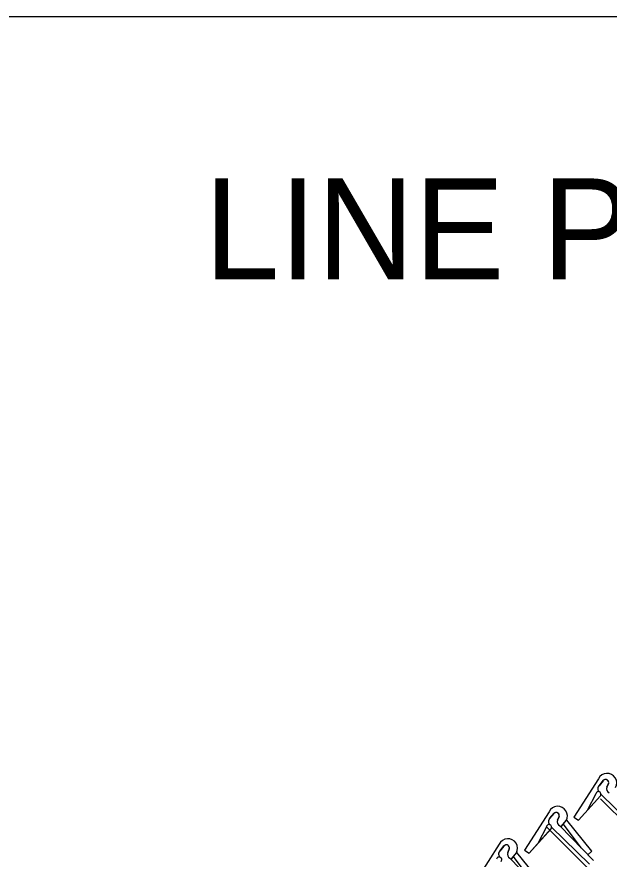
# Model space of a CAD drawing. Extents: x 0 to 1270, y 0 to 830.
# Drawn here: x 802.16 to 830.91, y 789.09 to 830 of the extents above; entities that cross this region are included whole.
import ezdxf

# ---------------------------------------------------------------- set-up
doc = ezdxf.new("R2010")
doc.units = 0
for name, color, linetype in [('CT_Border_Perimeter_Shape', 7, 'Continuous'), ('CT_Dimensions', 7, 'Continuous'), ('CT_Title_Block_Text', 7, 'Continuous'), ('sb_Chainlink Fence', 7, 'Continuous')]:
    doc.layers.add(name, color=color, linetype=linetype)

# ---------------------------------------------------------------- blocks, each defined once
blk = doc.blocks.new('BDR_CTDOT_Standards')
at = {"layer": 'CT_Border_Perimeter_Shape'}
blk.add_lwpolyline([(0, 0), (1270, 0), (1270, 830), (0, 830)], close=True, dxfattribs=at)

msp = doc.modelspace()

# ---------------------------------------------------------------- linework, layer by layer
at = {"layer": 'sb_Chainlink Fence'}
for p, q in [((830.386, 792.995), (829.19, 791.136)), ((830.414, 792.661), (830.633, 792.927)), ((830.613, 792.905), (830.414, 792.661)), ((830.876, 792.766), (830.796, 792.588)), ((830.796, 792.594), (830.876, 792.762)), ((829.415, 790.987), (830.486, 792.168)), ((829.415, 790.987), (830.479, 792.161)), ((830.256, 792.266), (829.86, 791.485)), ((830.489, 792.023), (870.286, 752.226)), ((830.507, 792.243), (832.343, 790.444)), ((827.989, 791.394), (826.793, 789.535)), ((828.017, 791.06), (828.236, 791.326)), ((828.216, 791.304), (828.017, 791.06)), ((828.478, 791.165), (828.399, 790.987)), ((828.399, 790.993), (828.478, 791.161)), ((829.19, 791.136), (829.415, 790.987)), ((828.576, 790.671), (828.82, 790.967)), ((828.579, 790.676), (828.821, 790.968)), ((829.547, 789.646), (828.685, 790.791)), ((828.82, 790.967), (828.838, 791.002)), ((828.838, 791.002), (828.853, 791.038)), ((830.068, 789.486), (828.844, 790.989)), ((827.017, 789.386), (828.088, 790.567)), ((827.017, 789.386), (828.082, 790.56)), ((827.859, 790.665), (827.462, 789.884)), ((827.861, 790.67), (867.969, 750.562)), ((828.11, 790.642), (829.945, 788.843)), ((828.508, 790.718), (830.141, 789.024)), ((825.57, 789.82), (824.374, 787.961)), ((825.598, 789.486), (825.818, 789.752)), ((825.797, 789.73), (825.598, 789.486)), ((826.06, 789.59), (825.98, 789.412)), ((825.981, 789.418), (826.06, 789.586)), ((826.793, 789.535), (827.017, 789.386)), ((826.089, 789.144), (827.722, 787.45)), ((826.158, 789.097), (826.402, 789.393)), ((826.161, 789.101), (826.403, 789.394)), ((827.128, 788.072), (826.266, 789.216)), ((826.402, 789.393), (826.419, 789.427)), ((826.419, 789.427), (826.435, 789.464)), ((827.65, 787.912), (826.425, 789.415)), ((830.068, 789.486), (829.872, 789.305))]:
    msp.add_line(p, q, dxfattribs=at)
for centre, radius, start, end in [((830.808, 792.793), 0.468, 331.4555, 154.3621), ((830.731, 792.81), 0.152, 343.1971, 140.8192), ((830.731, 792.81), 0.152, 341.4167, 129.8998), ((830.382, 792.245), 0.128, 319.7038, 170.7519), ((830.545, 792.521), 0.192, 140.884, 233.6876), ((830.551, 792.521), 0.195, 134.3496, 232.9167), ((830.991, 792.51), 0.209, 157.1657, 245.8402), ((828.411, 791.192), 0.468, 331.4555, 154.3621), ((828.333, 791.209), 0.152, 343.1971, 140.8192), ((828.334, 791.209), 0.152, 341.4167, 129.8998), ((827.985, 790.644), 0.128, 319.7038, 170.7519), ((828.148, 790.92), 0.192, 140.884, 233.6876), ((828.153, 790.92), 0.195, 134.3496, 232.9167), ((828.594, 790.909), 0.209, 157.1657, 245.8402), ((825.992, 789.617), 0.468, 331.4555, 154.3621), ((825.915, 789.634), 0.152, 343.1971, 140.8192), ((825.915, 789.635), 0.152, 341.4167, 129.8998), ((825.567, 789.07), 0.128, 319.7038, 170.7519), ((825.73, 789.345), 0.192, 140.884, 233.6876), ((825.735, 789.346), 0.195, 134.3496, 232.9167), ((826.175, 789.335), 0.209, 157.1657, 245.8402)]:
    msp.add_arc(centre, radius, start, end, dxfattribs=at)

# ---------------------------------------------------------------- block references
at = {"layer": 'CT_Title_Block_Text'}
msp.add_blockref('BDR_CTDOT_Standards', (0, 0), dxfattribs=at)

# ---------------------------------------------------------------- texts
at = {"layer": 'CT_Dimensions'}
msp.add_text('LINE POST', height=4.9005, dxfattribs=at).set_placement((811.252, 817.252))

doc.saveas('drawing.dxf')
